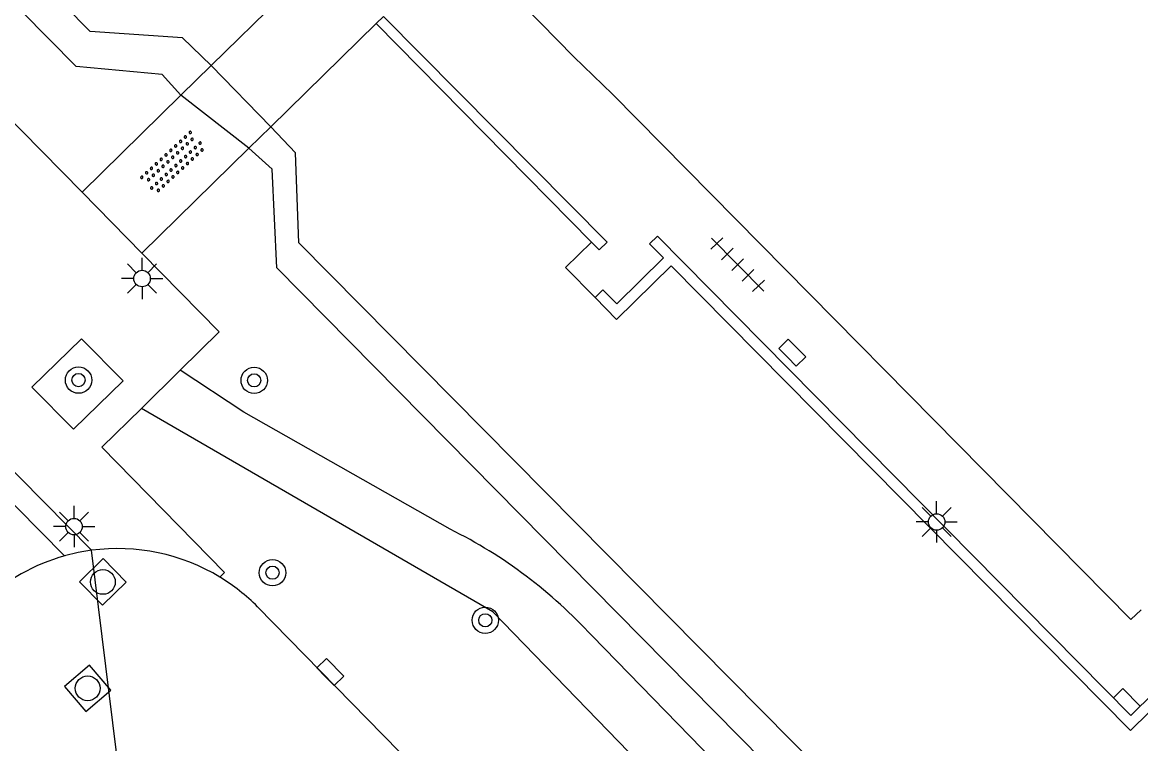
# Model space of a CAD drawing. Extents: x 128000 to 131008, y 398996 to 402500.
# Drawn here: x 129574.37 to 129608.22, y 399365.11 to 399386.97 of the extents above; entities that cross this region are included whole.
import ezdxf

# ---------------------------------------------------------------- set-up
doc = ezdxf.new("R2010")
doc.units = 0
for name, color, linetype in [('gg-bbg-hoofdgebouw', 7, 'Continuous'), ('gg-knt-onverhard', 7, 'Continuous'), ('gg-knt-verharding', 7, 'Continuous'), ('gg-kntw-beschoeiing', 7, 'Continuous'), ('gg-kntw-kademuur', 7, 'Continuous'), ('gg-kwrk-kunstwerk niveau 01', 7, 'Continuous'), ('gt-grn-groengrens', 7, 'Continuous'), ('gt-grn-weggrens', 7, 'Continuous'), ('gt-symb-boom', 7, 'Continuous'), ('gt-symb-kolk', 7, 'Continuous'), ('gt-symb-lichtmast', 7, 'Continuous'), ('gt-symb-overige verharding', 7, 'Continuous'), ('gt-symb-rioolschacht', 7, 'Continuous'), ('gt-symb-tegel verharding', 7, 'Continuous')]:
    doc.layers.add(name, color=color, linetype=linetype)

# ---------------------------------------------------------------- blocks, each defined once
blk = doc.blocks.new('gt0-OVH')
at = {"layer": 'gt-symb-overige verharding'}
for points in [[(-0.972, 0.298), (-0.967, 0.308), (-0.965, 0.319), (-0.966, 0.33), (-0.971, 0.34), (-0.978, 0.348), (-0.988, 0.353), (-0.999, 0.355), (-1.01, 0.354), (-1.02, 0.349), (-1.028, 0.342), (-1.033, 0.332), (-1.035, 0.321), (-1.034, 0.31), (-1.029, 0.3), (-1.022, 0.292), (-1.012, 0.287), (-1.001, 0.285), (-0.99, 0.286), (-0.98, 0.291)], [(-0.772, 0.298), (-0.767, 0.308), (-0.765, 0.319), (-0.766, 0.33), (-0.771, 0.34), (-0.778, 0.348), (-0.788, 0.353), (-0.799, 0.355), (-0.81, 0.354), (-0.82, 0.349), (-0.828, 0.342), (-0.833, 0.332), (-0.835, 0.321), (-0.834, 0.31), (-0.829, 0.3), (-0.822, 0.292), (-0.812, 0.287), (-0.801, 0.285), (-0.79, 0.286), (-0.78, 0.291)], [(-0.572, 0.298), (-0.567, 0.308), (-0.565, 0.319), (-0.566, 0.33), (-0.571, 0.34), (-0.578, 0.348), (-0.588, 0.353), (-0.599, 0.355), (-0.61, 0.354), (-0.62, 0.349), (-0.628, 0.342), (-0.633, 0.332), (-0.635, 0.321), (-0.634, 0.31), (-0.629, 0.3), (-0.622, 0.292), (-0.612, 0.287), (-0.601, 0.285), (-0.59, 0.286), (-0.58, 0.291)], [(-0.372, 0.298), (-0.367, 0.308), (-0.365, 0.319), (-0.366, 0.33), (-0.371, 0.34), (-0.378, 0.348), (-0.388, 0.353), (-0.399, 0.355), (-0.41, 0.354), (-0.42, 0.349), (-0.428, 0.342), (-0.433, 0.332), (-0.435, 0.321), (-0.434, 0.31), (-0.429, 0.3), (-0.422, 0.292), (-0.412, 0.287), (-0.401, 0.285), (-0.39, 0.286), (-0.38, 0.291)], [(-0.172, 0.298), (-0.167, 0.308), (-0.165, 0.319), (-0.166, 0.33), (-0.171, 0.34), (-0.178, 0.348), (-0.188, 0.353), (-0.199, 0.355), (-0.21, 0.354), (-0.22, 0.349), (-0.228, 0.342), (-0.233, 0.332), (-0.235, 0.321), (-0.234, 0.31), (-0.229, 0.3), (-0.222, 0.292), (-0.212, 0.287), (-0.201, 0.285), (-0.19, 0.286), (-0.18, 0.291)], [(0.028, 0.298), (0.033, 0.308), (0.035, 0.319), (0.034, 0.33), (0.029, 0.34), (0.022, 0.348), (0.012, 0.353), (0.001, 0.355), (-0.01, 0.354), (-0.02, 0.349), (-0.028, 0.342), (-0.033, 0.332), (-0.035, 0.321), (-0.034, 0.31), (-0.029, 0.3), (-0.022, 0.292), (-0.012, 0.287), (-0.001, 0.285), (0.01, 0.286), (0.02, 0.291)], [(0.228, 0.298), (0.233, 0.308), (0.235, 0.319), (0.234, 0.33), (0.229, 0.34), (0.222, 0.348), (0.212, 0.353), (0.201, 0.355), (0.19, 0.354), (0.18, 0.349), (0.172, 0.342), (0.167, 0.332), (0.165, 0.321), (0.166, 0.31), (0.171, 0.3), (0.178, 0.292), (0.188, 0.287), (0.199, 0.285), (0.21, 0.286), (0.22, 0.291)], [(0.428, 0.298), (0.433, 0.308), (0.435, 0.319), (0.434, 0.33), (0.429, 0.34), (0.422, 0.348), (0.412, 0.353), (0.401, 0.355), (0.39, 0.354), (0.38, 0.349), (0.372, 0.342), (0.367, 0.332), (0.365, 0.321), (0.366, 0.31), (0.371, 0.3), (0.378, 0.292), (0.388, 0.287), (0.399, 0.285), (0.41, 0.286), (0.42, 0.291)], [(0.628, 0.298), (0.633, 0.308), (0.635, 0.319), (0.634, 0.33), (0.629, 0.34), (0.622, 0.348), (0.612, 0.353), (0.601, 0.355), (0.59, 0.354), (0.58, 0.349), (0.572, 0.342), (0.567, 0.332), (0.565, 0.321), (0.566, 0.31), (0.571, 0.3), (0.578, 0.292), (0.588, 0.287), (0.599, 0.285), (0.61, 0.286), (0.62, 0.291)], [(0.828, 0.298), (0.833, 0.308), (0.835, 0.319), (0.834, 0.33), (0.829, 0.34), (0.822, 0.348), (0.812, 0.353), (0.801, 0.355), (0.79, 0.354), (0.78, 0.349), (0.772, 0.342), (0.767, 0.332), (0.765, 0.321), (0.766, 0.31), (0.771, 0.3), (0.778, 0.292), (0.788, 0.287), (0.799, 0.285), (0.81, 0.286), (0.82, 0.291)], [(1.028, 0.298), (1.033, 0.308), (1.035, 0.319), (1.034, 0.33), (1.029, 0.34), (1.022, 0.348), (1.012, 0.353), (1.001, 0.355), (0.99, 0.354), (0.98, 0.349), (0.972, 0.342), (0.967, 0.332), (0.965, 0.321), (0.966, 0.31), (0.971, 0.3), (0.978, 0.292), (0.988, 0.287), (0.999, 0.285), (1.01, 0.286), (1.02, 0.291)], [(-0.872, 0.106), (-0.867, 0.116), (-0.865, 0.126), (-0.866, 0.137), (-0.871, 0.147), (-0.878, 0.156), (-0.888, 0.161), (-0.899, 0.163), (-0.91, 0.162), (-0.92, 0.157), (-0.928, 0.15), (-0.933, 0.14), (-0.935, 0.129), (-0.934, 0.118), (-0.929, 0.108), (-0.922, 0.1), (-0.912, 0.095), (-0.901, 0.092), (-0.89, 0.094), (-0.88, 0.098)], [(-0.672, 0.106), (-0.667, 0.116), (-0.665, 0.126), (-0.666, 0.137), (-0.671, 0.147), (-0.678, 0.156), (-0.688, 0.161), (-0.699, 0.163), (-0.71, 0.162), (-0.72, 0.157), (-0.728, 0.15), (-0.733, 0.14), (-0.735, 0.129), (-0.734, 0.118), (-0.729, 0.108), (-0.722, 0.1), (-0.712, 0.095), (-0.701, 0.092), (-0.69, 0.094), (-0.68, 0.098)], [(-0.472, 0.106), (-0.467, 0.116), (-0.465, 0.126), (-0.466, 0.137), (-0.471, 0.147), (-0.478, 0.156), (-0.488, 0.161), (-0.499, 0.163), (-0.51, 0.162), (-0.52, 0.157), (-0.528, 0.15), (-0.533, 0.14), (-0.535, 0.129), (-0.534, 0.118), (-0.529, 0.108), (-0.522, 0.1), (-0.512, 0.095), (-0.501, 0.092), (-0.49, 0.094), (-0.48, 0.098)], [(-0.272, 0.106), (-0.267, 0.116), (-0.265, 0.126), (-0.266, 0.137), (-0.271, 0.147), (-0.278, 0.156), (-0.288, 0.161), (-0.299, 0.163), (-0.31, 0.162), (-0.32, 0.157), (-0.328, 0.15), (-0.333, 0.14), (-0.335, 0.129), (-0.334, 0.118), (-0.329, 0.108), (-0.322, 0.1), (-0.312, 0.095), (-0.301, 0.092), (-0.29, 0.094), (-0.28, 0.098)], [(-0.072, 0.106), (-0.067, 0.116), (-0.065, 0.126), (-0.066, 0.137), (-0.071, 0.147), (-0.078, 0.156), (-0.088, 0.161), (-0.099, 0.163), (-0.11, 0.162), (-0.12, 0.157), (-0.128, 0.15), (-0.133, 0.14), (-0.135, 0.129), (-0.134, 0.118), (-0.129, 0.108), (-0.122, 0.1), (-0.112, 0.095), (-0.101, 0.092), (-0.09, 0.094), (-0.08, 0.098)], [(0.128, 0.106), (0.133, 0.116), (0.135, 0.126), (0.134, 0.137), (0.129, 0.147), (0.122, 0.156), (0.112, 0.161), (0.101, 0.163), (0.09, 0.162), (0.08, 0.157), (0.072, 0.15), (0.067, 0.14), (0.065, 0.129), (0.066, 0.118), (0.071, 0.108), (0.078, 0.1), (0.088, 0.095), (0.099, 0.092), (0.11, 0.094), (0.12, 0.098)], [(0.328, 0.106), (0.333, 0.116), (0.335, 0.126), (0.334, 0.137), (0.329, 0.147), (0.322, 0.156), (0.312, 0.161), (0.301, 0.163), (0.29, 0.162), (0.28, 0.157), (0.272, 0.15), (0.267, 0.14), (0.265, 0.129), (0.266, 0.118), (0.271, 0.108), (0.278, 0.1), (0.288, 0.095), (0.299, 0.092), (0.31, 0.094), (0.32, 0.098)], [(0.528, 0.106), (0.533, 0.116), (0.535, 0.126), (0.534, 0.137), (0.529, 0.147), (0.522, 0.156), (0.512, 0.161), (0.501, 0.163), (0.49, 0.162), (0.48, 0.157), (0.472, 0.15), (0.467, 0.14), (0.465, 0.129), (0.466, 0.118), (0.471, 0.108), (0.478, 0.1), (0.488, 0.095), (0.499, 0.092), (0.51, 0.094), (0.52, 0.098)], [(0.728, 0.106), (0.733, 0.116), (0.735, 0.126), (0.734, 0.137), (0.729, 0.147), (0.722, 0.156), (0.712, 0.161), (0.701, 0.163), (0.69, 0.162), (0.68, 0.157), (0.672, 0.15), (0.667, 0.14), (0.665, 0.129), (0.666, 0.118), (0.671, 0.108), (0.678, 0.1), (0.688, 0.095), (0.699, 0.092), (0.71, 0.094), (0.72, 0.098)], [(0.928, 0.106), (0.933, 0.116), (0.935, 0.126), (0.934, 0.137), (0.929, 0.147), (0.922, 0.156), (0.912, 0.161), (0.901, 0.163), (0.89, 0.162), (0.88, 0.157), (0.872, 0.15), (0.867, 0.14), (0.865, 0.129), (0.866, 0.118), (0.871, 0.108), (0.878, 0.1), (0.888, 0.095), (0.899, 0.092), (0.91, 0.094), (0.92, 0.098)], [(-0.972, -0.142), (-0.967, -0.132), (-0.965, -0.121), (-0.966, -0.11), (-0.971, -0.1), (-0.978, -0.092), (-0.988, -0.087), (-0.999, -0.085), (-1.01, -0.086), (-1.02, -0.091), (-1.028, -0.098), (-1.033, -0.108), (-1.035, -0.119), (-1.034, -0.13), (-1.029, -0.14), (-1.022, -0.148), (-1.012, -0.153), (-1.001, -0.155), (-0.99, -0.154), (-0.98, -0.149)], [(-0.872, -0.334), (-0.867, -0.324), (-0.865, -0.314), (-0.866, -0.303), (-0.871, -0.293), (-0.878, -0.284), (-0.888, -0.279), (-0.899, -0.277), (-0.91, -0.278), (-0.92, -0.283), (-0.928, -0.29), (-0.933, -0.3), (-0.935, -0.311), (-0.934, -0.322), (-0.929, -0.332), (-0.922, -0.34), (-0.912, -0.345), (-0.901, -0.348), (-0.89, -0.346), (-0.88, -0.342)], [(-0.772, -0.142), (-0.767, -0.132), (-0.765, -0.121), (-0.766, -0.11), (-0.771, -0.1), (-0.778, -0.092), (-0.788, -0.087), (-0.799, -0.085), (-0.81, -0.086), (-0.82, -0.091), (-0.828, -0.098), (-0.833, -0.108), (-0.835, -0.119), (-0.834, -0.13), (-0.829, -0.14), (-0.822, -0.148), (-0.812, -0.153), (-0.801, -0.155), (-0.79, -0.154), (-0.78, -0.149)], [(-0.672, -0.334), (-0.667, -0.324), (-0.665, -0.314), (-0.666, -0.303), (-0.671, -0.293), (-0.678, -0.284), (-0.688, -0.279), (-0.699, -0.277), (-0.71, -0.278), (-0.72, -0.283), (-0.728, -0.29), (-0.733, -0.3), (-0.735, -0.311), (-0.734, -0.322), (-0.729, -0.332), (-0.722, -0.34), (-0.712, -0.345), (-0.701, -0.348), (-0.69, -0.346), (-0.68, -0.342)], [(-0.572, -0.142), (-0.567, -0.132), (-0.565, -0.121), (-0.566, -0.11), (-0.571, -0.1), (-0.578, -0.092), (-0.588, -0.087), (-0.599, -0.085), (-0.61, -0.086), (-0.62, -0.091), (-0.628, -0.098), (-0.633, -0.108), (-0.635, -0.119), (-0.634, -0.13), (-0.629, -0.14), (-0.622, -0.148), (-0.612, -0.153), (-0.601, -0.155), (-0.59, -0.154), (-0.58, -0.149)], [(-0.472, -0.334), (-0.467, -0.324), (-0.465, -0.314), (-0.466, -0.303), (-0.471, -0.293), (-0.478, -0.284), (-0.488, -0.279), (-0.499, -0.277), (-0.51, -0.278), (-0.52, -0.283), (-0.528, -0.29), (-0.533, -0.3), (-0.535, -0.311), (-0.534, -0.322), (-0.529, -0.332), (-0.522, -0.34), (-0.512, -0.345), (-0.501, -0.348), (-0.49, -0.346), (-0.48, -0.342)], [(-0.372, -0.142), (-0.367, -0.132), (-0.365, -0.121), (-0.366, -0.11), (-0.371, -0.1), (-0.378, -0.092), (-0.388, -0.087), (-0.399, -0.085), (-0.41, -0.086), (-0.42, -0.091), (-0.428, -0.098), (-0.433, -0.108), (-0.435, -0.119), (-0.434, -0.13), (-0.429, -0.14), (-0.422, -0.148), (-0.412, -0.153), (-0.401, -0.155), (-0.39, -0.154), (-0.38, -0.149)], [(-0.272, -0.334), (-0.267, -0.324), (-0.265, -0.314), (-0.266, -0.303), (-0.271, -0.293), (-0.278, -0.284), (-0.288, -0.279), (-0.299, -0.277), (-0.31, -0.278), (-0.32, -0.283), (-0.328, -0.29), (-0.333, -0.3), (-0.335, -0.311), (-0.334, -0.322), (-0.329, -0.332), (-0.322, -0.34), (-0.312, -0.345), (-0.301, -0.348), (-0.29, -0.346), (-0.28, -0.342)], [(-0.172, -0.142), (-0.167, -0.132), (-0.165, -0.121), (-0.166, -0.11), (-0.171, -0.1), (-0.178, -0.092), (-0.188, -0.087), (-0.199, -0.085), (-0.21, -0.086), (-0.22, -0.091), (-0.228, -0.098), (-0.233, -0.108), (-0.235, -0.119), (-0.234, -0.13), (-0.229, -0.14), (-0.222, -0.148), (-0.212, -0.153), (-0.201, -0.155), (-0.19, -0.154), (-0.18, -0.149)], [(-0.072, -0.334), (-0.067, -0.324), (-0.065, -0.314), (-0.066, -0.303), (-0.071, -0.293), (-0.078, -0.284), (-0.088, -0.279), (-0.099, -0.277), (-0.11, -0.278), (-0.12, -0.283), (-0.128, -0.29), (-0.133, -0.3), (-0.135, -0.311), (-0.134, -0.322), (-0.129, -0.332), (-0.122, -0.34), (-0.112, -0.345), (-0.101, -0.348), (-0.09, -0.346), (-0.08, -0.342)], [(0.028, -0.142), (0.033, -0.132), (0.035, -0.121), (0.034, -0.11), (0.029, -0.1), (0.022, -0.092), (0.012, -0.087), (0.001, -0.085), (-0.01, -0.086), (-0.02, -0.091), (-0.028, -0.098), (-0.033, -0.108), (-0.035, -0.119), (-0.034, -0.13), (-0.029, -0.14), (-0.022, -0.148), (-0.012, -0.153), (-0.001, -0.155), (0.01, -0.154), (0.02, -0.149)], [(0.128, -0.334), (0.133, -0.324), (0.135, -0.314), (0.134, -0.303), (0.129, -0.293), (0.122, -0.284), (0.112, -0.279), (0.101, -0.277), (0.09, -0.278), (0.08, -0.283), (0.072, -0.29), (0.067, -0.3), (0.065, -0.311), (0.066, -0.322), (0.071, -0.332), (0.078, -0.34), (0.088, -0.345), (0.099, -0.348), (0.11, -0.346), (0.12, -0.342)], [(0.228, -0.142), (0.233, -0.132), (0.235, -0.121), (0.234, -0.11), (0.229, -0.1), (0.222, -0.092), (0.212, -0.087), (0.201, -0.085), (0.19, -0.086), (0.18, -0.091), (0.172, -0.098), (0.167, -0.108), (0.165, -0.119), (0.166, -0.13), (0.171, -0.14), (0.178, -0.148), (0.188, -0.153), (0.199, -0.155), (0.21, -0.154), (0.22, -0.149)], [(0.328, -0.334), (0.333, -0.324), (0.335, -0.314), (0.334, -0.303), (0.329, -0.293), (0.322, -0.284), (0.312, -0.279), (0.301, -0.277), (0.29, -0.278), (0.28, -0.283), (0.272, -0.29), (0.267, -0.3), (0.265, -0.311), (0.266, -0.322), (0.271, -0.332), (0.278, -0.34), (0.288, -0.345), (0.299, -0.348), (0.31, -0.346), (0.32, -0.342)], [(0.428, -0.142), (0.433, -0.132), (0.435, -0.121), (0.434, -0.11), (0.429, -0.1), (0.422, -0.092), (0.412, -0.087), (0.401, -0.085), (0.39, -0.086), (0.38, -0.091), (0.372, -0.098), (0.367, -0.108), (0.365, -0.119), (0.366, -0.13), (0.371, -0.14), (0.378, -0.148), (0.388, -0.153), (0.399, -0.155), (0.41, -0.154), (0.42, -0.149)], [(0.528, -0.334), (0.533, -0.324), (0.535, -0.314), (0.534, -0.303), (0.529, -0.293), (0.522, -0.284), (0.512, -0.279), (0.501, -0.277), (0.49, -0.278), (0.48, -0.283), (0.472, -0.29), (0.467, -0.3), (0.465, -0.311), (0.466, -0.322), (0.471, -0.332), (0.478, -0.34), (0.488, -0.345), (0.499, -0.348), (0.51, -0.346), (0.52, -0.342)], [(0.628, -0.142), (0.633, -0.132), (0.635, -0.121), (0.634, -0.11), (0.629, -0.1), (0.622, -0.092), (0.612, -0.087), (0.601, -0.085), (0.59, -0.086), (0.58, -0.091), (0.572, -0.098), (0.567, -0.108), (0.565, -0.119), (0.566, -0.13), (0.571, -0.14), (0.578, -0.148), (0.588, -0.153), (0.599, -0.155), (0.61, -0.154), (0.62, -0.149)], [(0.728, -0.334), (0.733, -0.324), (0.735, -0.314), (0.734, -0.303), (0.729, -0.293), (0.722, -0.284), (0.712, -0.279), (0.701, -0.277), (0.69, -0.278), (0.68, -0.283), (0.672, -0.29), (0.667, -0.3), (0.665, -0.311), (0.666, -0.322), (0.671, -0.332), (0.678, -0.34), (0.688, -0.345), (0.699, -0.348), (0.71, -0.346), (0.72, -0.342)], [(0.828, -0.142), (0.833, -0.132), (0.835, -0.121), (0.834, -0.11), (0.829, -0.1), (0.822, -0.092), (0.812, -0.087), (0.801, -0.085), (0.79, -0.086), (0.78, -0.091), (0.772, -0.098), (0.767, -0.108), (0.765, -0.119), (0.766, -0.13), (0.771, -0.14), (0.778, -0.148), (0.788, -0.153), (0.799, -0.155), (0.81, -0.154), (0.82, -0.149)], [(0.928, -0.334), (0.933, -0.324), (0.935, -0.314), (0.934, -0.303), (0.929, -0.293), (0.922, -0.284), (0.912, -0.279), (0.901, -0.277), (0.89, -0.278), (0.88, -0.283), (0.872, -0.29), (0.867, -0.3), (0.865, -0.311), (0.866, -0.322), (0.871, -0.332), (0.878, -0.34), (0.888, -0.345), (0.899, -0.348), (0.91, -0.346), (0.92, -0.342)], [(1.028, -0.142), (1.033, -0.132), (1.035, -0.121), (1.034, -0.11), (1.029, -0.1), (1.022, -0.092), (1.012, -0.087), (1.001, -0.085), (0.99, -0.086), (0.98, -0.091), (0.972, -0.098), (0.967, -0.108), (0.965, -0.119), (0.966, -0.13), (0.971, -0.14), (0.978, -0.148), (0.988, -0.153), (0.999, -0.155), (1.01, -0.154), (1.02, -0.149)]]:
    blk.add_lwpolyline(points, close=True, dxfattribs=at)
blk = doc.blocks.new('gt0-LMAST')
at = {"layer": 'gt-symb-lichtmast'}
for p, q in [((-0.182, 0.173), (-0.447, 0.438)), ((-0.005, 0.246), (-0.005, 0.621)), ((0.172, 0.173), (0.437, 0.438)), ((-0.255, -0.004), (-0.63, -0.004)), ((-0.182, -0.181), (-0.447, -0.446)), ((-0.005, -0.254), (-0.005, -0.629)), ((0.437, -0.446), (0.172, -0.181)), ((0.245, -0.004), (0.62, -0.004))]:
    blk.add_line(p, q, dxfattribs=at)
blk.add_circle((-0.005, -0.004), 0.25, dxfattribs=at)
blk = doc.blocks.new('gt0-BOOM')
at = {"layer": 'gt-symb-boom'}
for radius in [0.4, 0.2]:
    blk.add_circle((0, 0), radius, dxfattribs=at)
blk = doc.blocks.new('gt0-RS')
at = {"layer": 'gt-symb-rioolschacht'}
blk.add_lwpolyline([(-0.5, -0.5), (0.5, -0.5), (0.5, 0.5), (-0.5, 0.5)], close=True, dxfattribs=at)
blk.add_circle((0, 0), 0.375, dxfattribs=at)
blk = doc.blocks.new('gt0-TEG1')
at = {"layer": 'gt-symb-tegel verharding'}
for p, q in [((-1.125, 0), (1.125, 0)), ((-0.9, -0.25), (-0.9, 0.25)), ((-0.45, -0.25), (-0.45, 0.25)), ((0, -0.25), (0, 0.25)), ((0.45, -0.25), (0.45, 0.25)), ((0.9, -0.25), (0.9, 0.25))]:
    blk.add_line(p, q, dxfattribs=at)
blk = doc.blocks.new('gt0-KOLK')
at = {"layer": 'gt-symb-kolk'}
blk.add_lwpolyline([(0, 0), (0.375, 0), (0.375, 0.4), (-0.375, 0.4), (-0.375, 0), (0, 0)], dxfattribs=at)

msp = doc.modelspace()

# ---------------------------------------------------------------- linework, layer by layer
at = {"layer": 'gg-bbg-hoofdgebouw'}
msp.add_line((129608.233, 399369.17), (129607.92, 399368.88), dxfattribs=at)
msp.add_lwpolyline([(129607.92, 399368.88), (129592.23, 399384.8), (129591.06, 399385.93), (129586.52, 399390.57), (129587.6, 399391.64), (129570.88, 399408.6), (129569.81, 399407.55), (129544.23, 399433.51)], dxfattribs=at)
at = {"layer": 'gg-knt-onverhard'}
for points in [[(129587.32, 399371.611), (129581.073, 399375.159), (129579.141, 399376.428)], [(129643.457, 399309.157), (129637.93, 399318.972), (129625.75, 399331.393), (129613.356, 399343.951), (129599.371, 399357.984), (129588.605, 399369.106), (129577.969, 399375.274)], [(129644.612, 399310.322), (129639.209, 399319.991), (129626.859, 399332.491), (129614.53, 399345.044), (129600.116, 399359.64), (129591.612, 399368.378)]]:
    msp.add_lwpolyline(points, dxfattribs=at)
msp.add_arc((129580.834, 399358.535), 14.596, 42.4037, 63.6177, dxfattribs=at)
at = {"layer": 'gg-knt-verharding'}
for p, q in [((129577.969, 399375.274), (129579.141, 399376.428)), ((129585.288, 399365.37), (129581.483, 399369.262)), ((129588.883, 399361.713), (129585.288, 399365.37))]:
    msp.add_line(p, q, dxfattribs=at)
for points in [[(129576.171, 399381.821), (129573.73, 399384.31), (129572.458, 399383.07)], [(129576.462, 399370.974), (129563.45, 399384.174), (129559.089, 399379.868), (129561.929, 399376.983)], [(129591.704, 399378.635), (129590.81, 399379.548), (129591.593, 399380.314)], [(129579.141, 399376.428), (129580.321, 399377.59), (129577.978, 399379.978)], [(129574.655, 399375.917), (129575.915, 399374.642), (129577.413, 399376.105), (129576.153, 399377.38), (129574.655, 399375.917)], [(129580.348, 399370.159), (129580.488, 399370.297), (129576.775, 399374.099), (129577.969, 399375.274)], [(129576.462, 399370.974), (129576.052, 399370.904), (129575.646, 399370.805)]]:
    msp.add_lwpolyline(points, dxfattribs=at)
for centre, radius, start, end in [((129577.258, 399365.072), 5.955, 105.7023, 133.1897), ((129577.253, 399365.073), 5.953, 58.6757, 97.6347), ((129577.253, 399365.076), 5.952, 44.6997, 58.6611)]:
    msp.add_arc(centre, radius, start, end, dxfattribs=at)
at = {"layer": 'gg-kntw-beschoeiing'}
msp.add_line((129580.086, 399385.667), (129581.889, 399383.81), dxfattribs=at)
for points in [[(129580.086, 399385.667), (129579.21, 399386.5), (129576.42, 399386.69), (129536.32, 399427.35), (129536.18, 399430.08), (129535.475, 399430.956)], [(129618.176, 399344.436), (129582.74, 399380.29), (129582.63, 399383.02), (129581.889, 399383.81)]]:
    msp.add_lwpolyline(points, dxfattribs=at)
at = {"layer": 'gg-kntw-kademuur'}
for p, q in [((129591.593, 399380.314), (129585.081, 399386.938)), ((129593.77, 399379.833), (129592.362, 399378.44)), ((129591.704, 399378.635), (129591.943, 399378.869)), ((129592.353, 399377.971), (129591.704, 399378.635)), ((129592.362, 399378.44), (129591.943, 399378.869))]:
    msp.add_line(p, q, dxfattribs=at)
for points in [[(129585.296, 399387.148), (129592.069, 399380.311), (129591.828, 399380.075), (129591.593, 399380.314)], [(129593.77, 399379.833), (129593.349, 399380.26), (129593.589, 399380.497)], [(129613.64, 399371.61), (129607.92, 399365.97), (129593.589, 399380.497)], [(129592.353, 399377.971), (129594.01, 399379.59), (129607.91, 399365.51), (129609.586, 399367.164)]]:
    msp.add_lwpolyline(points, dxfattribs=at)
at = {"layer": 'gg-kwrk-kunstwerk niveau 01'}
for p, q in [((129580.086, 399385.667), (129583.27, 399388.796)), ((129585.081, 399386.938), (129585.296, 399387.148)), ((129581.889, 399383.81), (129585.081, 399386.938)), ((129580.086, 399385.667), (129579.164, 399384.761)), ((129579.164, 399384.761), (129576.171, 399381.821)), ((129581.225, 399383.16), (129581.889, 399383.81)), ((129577.978, 399379.978), (129581.225, 399383.16)), ((129576.171, 399381.821), (129577.978, 399379.978))]:
    msp.add_line(p, q, dxfattribs=at)
at = {"layer": 'gt-grn-groengrens'}
msp.add_line((129581.225, 399383.16), (129579.164, 399384.761), dxfattribs=at)
for points in [[(129579.164, 399384.761), (129578.595, 399385.392), (129575.991, 399385.629), (129535.526, 399426.632), (129535.543, 399429.806), (129534.931, 399430.434)], [(129539.962, 399360.038), (129550.109, 399370.049), (129553.42, 399366.682), (129557.876, 399371.151), (129563.326, 399376.563), (129560.078, 399379.861), (129563.443, 399383.184), (129575.646, 399370.805)], [(129617.404, 399343.67), (129582.064, 399379.538), (129581.93, 399382.518), (129581.225, 399383.16)]]:
    msp.add_lwpolyline(points, dxfattribs=at)
at = {"layer": 'gt-grn-weggrens'}
msp.add_line((129577.215, 399364.848), (129576.462, 399370.974), dxfattribs=at)

# ---------------------------------------------------------------- block references
at = {"layer": 'gt-symb-boom'}
for p in [(129576.067, 399376.132), (129581.385, 399376.124), (129581.938, 399370.294), (129588.38, 399368.853)]:
    msp.add_blockref('gt0-BOOM', p, dxfattribs=at)
at = {"layer": 'gt-symb-kolk'}
for p, rotation in [((129597.531, 399376.823), -45.16208098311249), ((129583.546, 399367.142), -45.48623256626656), ((129607.657, 399366.235), -45.162080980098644)]:
    msp.add_blockref('gt0-KOLK', p, dxfattribs=dict(at, rotation=rotation))
at = {"layer": 'gt-symb-lichtmast'}
for p in [(129577.994, 399379.212), (129602.049, 399371.837), (129575.935, 399371.696)]:
    msp.add_blockref('gt0-LMAST', p, dxfattribs=at)
at = {"layer": 'gt-symb-overige verharding', "rotation": 42.851908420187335}
msp.add_blockref('gt0-OVH', (129578.932, 399382.721), dxfattribs=at)
at = {"layer": 'gt-symb-rioolschacht'}
for p, rotation in [((129576.803, 399370.015), 134.35170201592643), ((129576.342, 399366.792), 130.66340386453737)]:
    msp.add_blockref('gt0-RS', p, dxfattribs=dict(at, rotation=rotation))
at = {"layer": 'gt-symb-tegel verharding', "rotation": -45.40519677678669}
msp.add_blockref('gt0-TEG1', (129596.02, 399379.629), dxfattribs=at)

doc.saveas('drawing.dxf')
